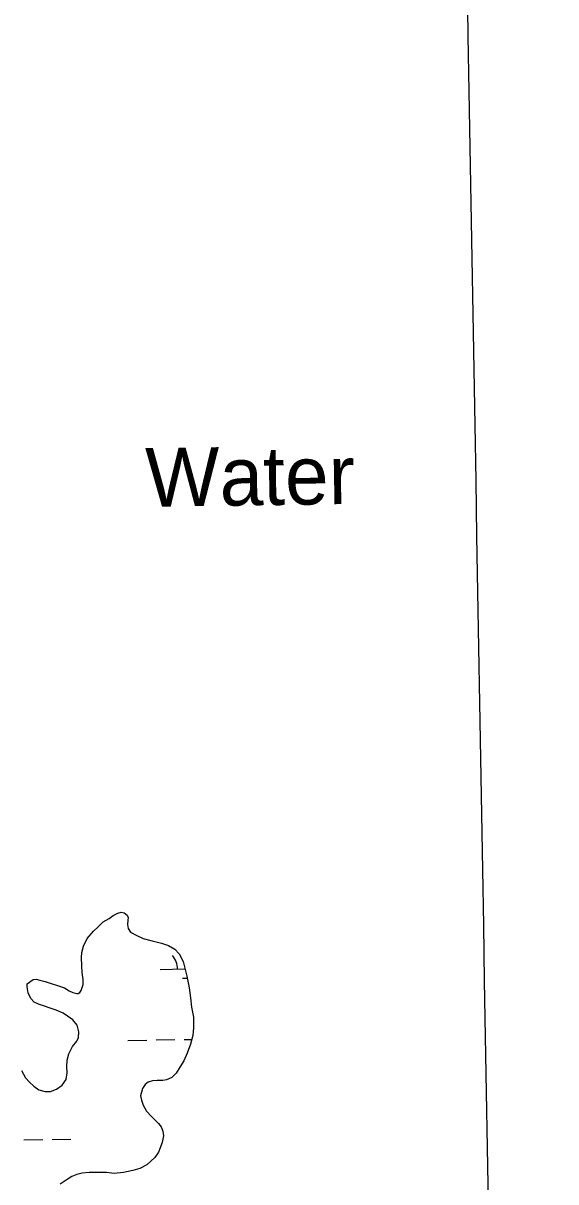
# Model space of a CAD drawing. Extents: x 3903937 to 3942190, y 260677 to 286651.
# Drawn here: x 3912613 to 3913520, y 272772 to 274746 of the extents above; entities that cross this region are included whole.
import ezdxf

# ---------------------------------------------------------------- set-up
doc = ezdxf.new("R2010")
doc.units = 0
for name, color, linetype in [('V-GRID-MAJR', 7, 'Continuous'), ('V-RIVR-IDEN', 7, 'Continuous'), ('V-TOPO-SHOR', 7, 'Continuous'), ('V-WETL-SWMP', 7, 'Continuous')]:
    doc.layers.add(name, color=color, linetype=linetype)

msp = doc.modelspace()

# ---------------------------------------------------------------- linework, layer by layer
at = {"layer": 'V-GRID-MAJR'}
msp.add_spline([(3913520.414, 266109.772), (3913415.549, 272167.798), (3913310.651, 278227.748), (3913205.754, 284287.69), (3913205.721, 284289.62200000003)], degree=3, dxfattribs=at)
at = {"layer": 'V-TOPO-SHOR'}
for points in [[(3912712.716, 273140.538), (3912712.183, 273154.729), (3912712.892, 273163.015), (3912715.546, 273173.68700000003), (3912722.122, 273186.764), (3912732.643, 273199.484), (3912740.458, 273206.658), (3912749.447, 273215.028), (3912759.64, 273221.041), (3912766.296, 273225.837), (3912774.142, 273229.858), (3912780.042, 273231.494), (3912784.781, 273230.75), (3912789.948, 273226.464), (3912791.5640000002, 273222.536), (3912791.216, 273217.801), (3912790.497, 273210.696), (3912791.744, 273204.006), (3912795.75, 273197.737), (3912806.453, 273191.927), (3912817.543, 273186.909), (3912832.5670000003, 273182.719), (3912848.375, 273178.93), (3912860.637, 273175.106), (3912871.344, 273168.903), (3912878.522, 273160.692), (3912885.35, 273147.74700000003), (3912888.223, 273136.342), (3912891.9080000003, 273122.575), (3912895.647, 273102.898), (3912897.785, 273085.963), (3912899.915, 273069.819), (3912903.235, 273052.896), (3912903.4110000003, 273034.759), (3912901.963, 273021.734), (3912897.771, 273006.707), (3912892.399, 272991.67100000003), (3912886.614, 272978.603), (3912880.017, 272967.498), (3912873.416, 272957.183), (3912866.39, 272950.015), (3912856.965, 272945.98), (3912850.667, 272944.737), (3912841.201, 272945.036), (3912833.321, 272944.565), (3912825.852, 272942.128), (3912820.764, 272938.134), (3912816.1010000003, 272931.384), (3912813.0700000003, 272918.738), (3912814.321, 272911.652), (3912817.563, 272902.616), (3912823.185, 272892.419), (3912830.756, 272884.212), (3912837.128, 272877.964), (3912843.497, 272871.72000000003), (3912847.8880000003, 272866.241), (3912851.116, 272858.78), (3912851.9820000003, 272850.904), (3912849.731, 272839.052), (3912843.5810000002, 272822.826), (3912837.361, 272813.696), (3912823.683, 272801.338), (3912811.522, 272794.911), (3912799.723, 272791.641), (3912783.988, 272787.938), (3912768.2290000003, 272786.601), (3912754.804, 272788.442), (3912739.821, 272788.294), (3912725.233, 272788.151), (3912713.418, 272786.853), (3912704.3680000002, 272784.792), (3912696.1210000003, 272781.559), (3912687.89, 272776.35), (3912675.745, 272768.347)], [(3912609.972, 272962.096), (3912616.798, 272949.544), (3912623.575, 272942.12), (3912631.134, 272935.09500000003), (3912639.866, 272929.266), (3912650.543, 272926.217), (3912659.609, 272926.305), (3912669.827, 272929.953), (3912679.6180000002, 272936.752), (3912686.225, 272946.674), (3912688.0870000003, 272957.734), (3912687.1920000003, 272968.764), (3912687.872, 272979.813), (3912690.532, 272990.09), (3912697.11, 273002.773), (3912704.512, 273011.913), (3912707.211, 273018.25), (3912707.9050000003, 273027.72000000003), (3912705.034, 273039.125), (3912697.454, 273048.12), (3912688.324, 273054.342), (3912681.179, 273059.396), (3912668.901, 273064.797), (3912657.035, 273068.625), (3912649.517, 273071.31), (3912639.2320000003, 273074.75800000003), (3912631.705, 273078.234), (3912626.12, 273084.882), (3912621.69, 273094.302), (3912619.6180000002, 273104.532), (3912619.964, 273109.662), (3912629.745, 273117.25), (3912634.8710000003, 273117.301), (3912641.196, 273115.786), (3912650.287, 273113.509), (3912660.572, 273110.06), (3912671.248, 273107.01), (3912683.5130000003, 273102.793), (3912691.447, 273097.745), (3912697.788, 273094.653), (3912704.11, 273093.137), (3912706.478, 273093.16000000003), (3912709.615, 273094.767), (3912711.5530000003, 273098.337), (3912715.004, 273108.227), (3912714.92, 273116.9), (3912713.2260000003, 273128.715), (3912712.716, 273140.538)]]:
    msp.add_lwpolyline(points, dxfattribs=at)
at = {"layer": 'V-WETL-SWMP'}
for p, q in [((3912846.1200116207, 273134.15271246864), (3912888.608470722, 273134.9005829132)), ((3912884.3856962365, 273119.39286453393), (3912892.4850097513, 273119.53542647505)), ((3912791.3979458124, 273013.09991056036), (3912823.3929895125, 273013.66307872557)), ((3912839.3905113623, 273013.944662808), (3912871.3855550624, 273014.50783097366)), ((3912887.3830769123, 273014.78941505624), (3912900.088533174, 273015.0130530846)), ((3912614.3503218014, 272843.78382575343), (3912646.345365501, 272844.3469939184)), ((3912662.3428873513, 272844.6285780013), (3912694.337931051, 272845.1917461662))]:
    msp.add_line(p, q, dxfattribs=at)
for points in [[(3912631.134, 272935.09500000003), (3912639.866, 272929.266), (3912650.542, 272926.216), (3912659.61, 272926.305), (3912669.827, 272929.953), (3912679.6180000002, 272936.752), (3912686.224, 272946.675), (3912688.0870000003, 272957.734), (3912687.191, 272968.765), (3912687.8710000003, 272979.813), (3912690.531, 272990.09), (3912697.11, 273002.773), (3912704.512, 273011.914), (3912707.21, 273018.249), (3912707.906, 273027.72000000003), (3912705.034, 273039.126), (3912697.454, 273048.121), (3912688.324, 273054.341), (3912681.1780000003, 273059.397), (3912668.901, 273064.797), (3912657.035, 273068.624), (3912649.517, 273071.31), (3912639.231, 273074.75800000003), (3912631.705, 273078.233), (3912626.12, 273084.882), (3912621.69, 273094.302), (3912619.6180000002, 273104.533), (3912619.963, 273109.663), (3912629.7460000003, 273117.25), (3912634.8710000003, 273117.301), (3912641.1950000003, 273115.78500000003), (3912650.2860000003, 273113.50800000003), (3912660.572, 273110.06), (3912671.248, 273107.01), (3912683.5130000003, 273102.793), (3912691.448, 273097.745), (3912697.788, 273094.652), (3912704.111, 273093.137), (3912706.477, 273093.16000000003), (3912709.616, 273094.768), (3912711.552, 273098.336), (3912715.004, 273108.227), (3912714.919, 273116.901), (3912713.2260000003, 273128.714), (3912712.716, 273140.538), (3912712.183, 273154.728), (3912712.8910000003, 273163.015), (3912715.546, 273173.68700000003), (3912722.122, 273186.764), (3912732.643, 273199.484), (3912740.4590000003, 273206.658), (3912749.446, 273215.027), (3912759.639, 273221.041), (3912766.296, 273225.838), (3912774.142, 273229.858), (3912780.041, 273231.493), (3912784.7800000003, 273230.75), (3912789.948, 273226.464), (3912791.563, 273222.536), (3912791.215, 273217.801), (3912790.4960000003, 273210.697), (3912791.745, 273204.006), (3912795.7490000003, 273197.73600000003), (3912806.452, 273191.926), (3912817.542, 273186.909), (3912832.5670000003, 273182.719), (3912848.376, 273178.93), (3912860.637, 273175.107), (3912871.344, 273168.903), (3912878.521, 273160.693), (3912885.3510000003, 273147.748), (3912888.223, 273136.341), (3912891.907, 273122.576), (3912895.648, 273102.898), (3912897.785, 273085.964), (3912899.915, 273069.818), (3912903.235, 273052.895), (3912903.412, 273034.759), (3912901.963, 273021.733), (3912897.772, 273006.708), (3912892.399, 272991.672), (3912886.613, 272978.603), (3912880.018, 272967.498), (3912873.416, 272957.18200000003), (3912866.389, 272950.015), (3912856.965, 272945.98), (3912850.668, 272944.73600000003), (3912841.202, 272945.037), (3912833.3200000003, 272944.566), (3912825.852, 272942.127), (3912820.765, 272938.134), (3912816.1, 272931.385), (3912813.069, 272918.738), (3912814.321, 272911.652), (3912817.5640000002, 272902.615), (3912823.184, 272892.418), (3912830.756, 272884.212), (3912837.127, 272877.965), (3912843.497, 272871.719), (3912847.887, 272866.242), (3912851.115, 272858.781)], [(3912609.972, 272962.09500000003), (3912616.798, 272949.544), (3912623.574, 272942.119), (3912631.134, 272935.09500000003)], [(3912851.115, 272858.781), (3912851.981, 272850.904), (3912849.731, 272839.053), (3912843.5810000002, 272822.826), (3912837.361, 272813.696), (3912823.682, 272801.339), (3912811.521, 272794.911), (3912799.724, 272791.641), (3912783.988, 272787.938), (3912768.2290000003, 272786.601), (3912754.804, 272788.441), (3912739.822, 272788.294), (3912725.234, 272788.152), (3912713.418, 272786.853), (3912704.369, 272784.793), (3912696.12, 272781.558), (3912687.8910000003, 272776.351), (3912675.7460000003, 272768.346)]]:
    msp.add_lwpolyline(points, dxfattribs=at)
msp.add_arc((3912840.869531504, 273134.53517165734), 35.24628790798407, 0.23658072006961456, 41.780239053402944, dxfattribs=at)

# ---------------------------------------------------------------- texts
at = {"layer": 'V-RIVR-IDEN'}
msp.add_text('Water', height=99.99980199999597, rotation=0.8107055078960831, dxfattribs=at).set_placement((3912821.8896778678, 273922.21295934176))

doc.saveas('drawing.dxf')
